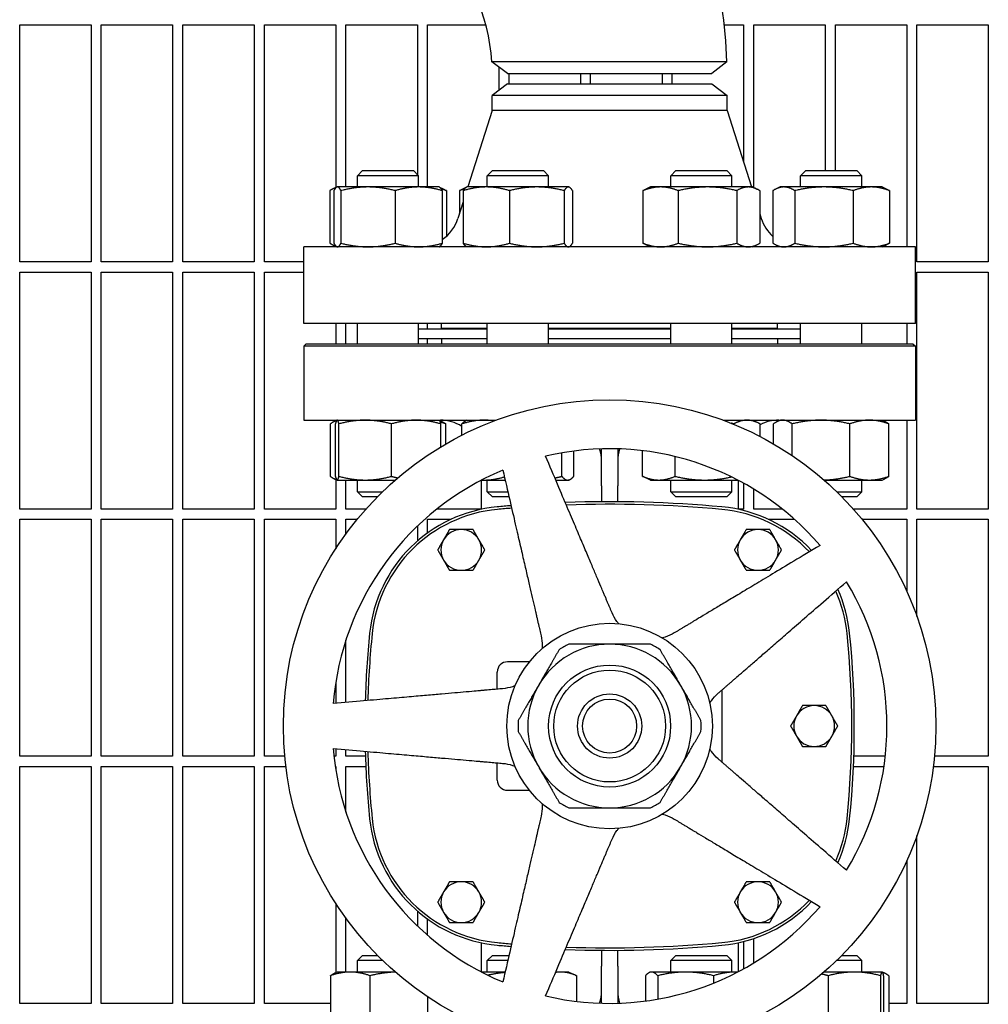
# Model space of a CAD drawing. Header units: inches. Extents: x 18 to 846, y -44 to 561.
# Tile 631 of 637: x 539 to 550, y 486 to 498. Entities that reach past the tile are written whole.
import ezdxf

# ---------------------------------------------------------------- set-up
doc = ezdxf.new("R2010")
doc.units = ezdxf.units.IN
doc.header["$LTSCALE"] = 24
doc.header["$MEASUREMENT"] = 0
doc.layers.add('Visible (ANSI)', color=7, linetype='Continuous', lineweight=30)

msp = doc.modelspace()

# ---------------------------------------------------------------- linework, layer by layer
at = {"layer": 'Visible (ANSI)'}
for p, q in [((538.57093, 495.16293), (538.57093, 498.06918)), ((538.57093, 498.06918), (539.44593, 498.06918)), ((539.44593, 498.06918), (539.44593, 495.16293)), ((539.57093, 495.16293), (539.57093, 498.06918)), ((539.57093, 498.06918), (540.44593, 498.06918)), ((540.44593, 498.06918), (540.44593, 495.16293)), ((540.57093, 495.16293), (540.57093, 498.06918)), ((540.57093, 498.06918), (541.44593, 498.06918)), ((541.44593, 498.06918), (541.44593, 495.16293)), ((541.57093, 495.16293), (541.57093, 498.06918)), ((541.57093, 498.06918), (542.44593, 498.06918)), ((542.44593, 498.06918), (542.44593, 496.07308)), ((542.57093, 496.08068), (542.57093, 498.06918)), ((542.57093, 498.06918), (543.44593, 498.06918)), ((543.44593, 498.06918), (543.44593, 496.23548)), ((543.57093, 496.08068), (543.57093, 498.06918)), ((543.57093, 498.06918), (544.28482, 498.06918)), ((547.20892, 498.06918), (547.44593, 498.06918)), ((547.44593, 498.06918), (547.44593, 496.38068)), ((547.57093, 496.07256), (547.57093, 498.06918)), ((547.57093, 498.06918), (548.44593, 498.06918)), ((548.44593, 498.06918), (548.44593, 496.28168)), ((548.57093, 496.28168), (548.57093, 498.06918)), ((548.57093, 498.06918), (549.44593, 498.06918)), ((549.44593, 498.06918), (549.44593, 495.34668)), ((549.57093, 495.16293), (549.57093, 498.06918)), ((549.57093, 498.06918), (550.44593, 498.06918)), ((550.44593, 498.06918), (550.44593, 495.16293)), ((544.55093, 497.47168), (544.35904, 497.614)), ((547.24148, 497.61406), (547.05593, 497.47168)), ((544.44593, 497.54956), (544.44593, 497.26611)), ((544.55093, 497.47168), (547.05583, 497.47168)), ((544.57093, 497.34668), (544.57093, 497.47168)), ((545.44593, 497.47168), (545.44593, 497.34668)), ((545.57093, 497.34668), (545.57093, 497.47168)), ((546.44593, 497.47168), (546.44593, 497.34668)), ((546.57093, 497.34668), (546.57093, 497.47168)), ((544.55093, 497.34668), (544.36343, 497.20281)), ((544.55093, 497.34668), (547.05593, 497.34668)), ((547.05593, 497.34668), (547.24343, 497.20281)), ((544.36343, 497.02002), (544.36343, 497.20281)), ((547.24343, 497.20281), (544.36343, 497.20281)), ((547.24343, 497.02002), (547.24343, 497.20281)), ((544.36343, 497.02002), (544.06591, 496.08068)), ((547.24343, 497.02002), (544.36343, 497.02002)), ((547.24343, 497.02002), (547.54095, 496.08068)), ((542.77472, 496.28168), (542.71222, 496.21918)), ((542.77472, 496.28168), (543.39972, 496.28168)), ((543.39972, 496.28168), (543.46222, 496.21918)), ((544.36584, 496.28168), (544.30334, 496.21918)), ((544.36584, 496.28168), (544.99084, 496.28168)), ((544.99084, 496.28168), (545.05334, 496.21918)), ((546.61602, 496.28168), (546.55352, 496.21918)), ((546.61602, 496.28168), (547.24102, 496.28168)), ((547.24102, 496.28168), (547.30352, 496.21918)), ((548.20713, 496.28168), (548.14463, 496.21918)), ((548.20713, 496.28168), (548.83213, 496.28168)), ((548.83213, 496.28168), (548.89463, 496.21918)), ((543.46222, 496.21918), (542.71222, 496.21918)), ((542.71222, 496.08068), (542.71222, 496.21918)), ((543.46222, 496.08068), (543.46222, 496.21918)), ((545.05334, 496.21918), (544.30334, 496.21918)), ((544.30334, 496.08068), (544.30334, 496.21918)), ((545.05334, 496.08068), (545.05334, 496.21918)), ((547.30352, 496.21918), (546.55352, 496.21918)), ((546.55352, 496.08068), (546.55352, 496.21918)), ((547.30352, 496.08068), (547.30352, 496.21918)), ((548.89463, 496.21918), (548.14463, 496.21918)), ((548.14463, 496.08068), (548.14463, 496.21918)), ((548.89463, 496.08068), (548.89463, 496.21918)), ((542.37279, 496.0356), (542.37279, 495.39177)), ((542.4577, 496.07857), (542.41375, 496.05808)), ((542.42354, 496.0356), (542.42354, 495.39177)), ((542.46222, 496.08068), (542.4577, 496.07857)), ((542.46671, 496.08068), (542.46222, 496.08068)), ((542.84173, 496.08068), (542.46671, 496.08068)), ((542.50989, 496.0356), (542.50989, 495.39177)), ((543.46224, 496.08068), (542.84173, 496.08068)), ((543.17357, 496.0356), (543.17357, 495.39177)), ((543.71222, 496.08068), (543.46224, 496.08068)), ((543.71222, 496.08068), (543.71675, 496.07857)), ((543.71675, 496.07857), (543.7607, 496.05808)), ((543.75091, 496.0356), (543.75091, 495.39177)), ((543.80166, 496.0356), (543.80166, 495.47491)), ((543.96184, 496.0356), (543.96184, 495.75209)), ((544.047, 496.07773), (543.99872, 496.05521)), ((544.0086, 496.0356), (544.0086, 495.39177)), ((544.05334, 496.08068), (544.047, 496.07773)), ((544.29245, 496.08068), (544.05334, 496.08068)), ((544.91117, 496.08068), (544.29245, 496.08068)), ((544.5763, 496.0356), (544.5763, 495.39177)), ((545.29706, 496.08068), (544.91117, 496.08068)), ((545.24604, 496.0356), (545.24604, 495.39177)), ((545.30334, 496.08068), (545.29706, 496.08068)), ((545.30334, 496.08068), (545.30968, 496.07773)), ((545.34808, 496.0356), (545.34808, 495.39177)), ((546.21201, 496.0356), (546.21201, 495.39177)), ((546.30352, 496.08068), (546.24889, 496.05521)), ((546.42853, 496.08068), (546.30352, 496.08068)), ((547.0033, 496.08068), (546.42853, 496.08068)), ((546.64504, 496.0356), (546.64504, 495.39177)), ((547.50329, 496.08068), (547.0033, 496.08068)), ((547.36155, 496.0356), (547.36155, 495.39177)), ((547.55352, 496.08068), (547.50329, 496.08068)), ((547.55352, 496.08068), (547.60814, 496.05521)), ((547.64502, 496.0356), (547.64502, 495.39177)), ((547.8052, 496.0356), (547.8052, 495.39177)), ((547.89463, 496.08068), (547.84616, 496.05808)), ((547.93962, 496.08068), (547.89463, 496.08068)), ((548.43127, 496.08068), (547.93962, 496.08068)), ((548.07405, 496.0356), (548.07405, 495.39177)), ((549.01128, 496.08068), (548.43127, 496.08068)), ((548.78848, 496.0356), (548.78848, 495.39177)), ((549.14463, 496.08068), (549.01128, 496.08068)), ((549.14463, 496.08068), (549.19311, 496.05808)), ((549.23407, 496.0356), (549.23407, 495.39177)), ((544.0086, 495.89973), (543.94398, 495.69571)), ((547.64502, 495.75209), (547.66288, 495.69571)), ((549.55343, 495.34668), (542.05343, 495.34668)), ((542.05343, 494.40668), (542.05343, 495.34668)), ((542.4577, 495.34879), (542.41375, 495.36929)), ((542.44593, 495.35428), (542.44593, 495.34668)), ((542.46222, 495.34668), (542.4577, 495.34879)), ((543.71222, 495.34668), (543.71675, 495.34879)), ((544.05334, 495.34668), (544.047, 495.34964)), ((545.30334, 495.34668), (545.30968, 495.34964)), ((546.30352, 495.34668), (546.24889, 495.37215)), ((547.55352, 495.34668), (547.60814, 495.37215)), ((547.89463, 495.34668), (547.84616, 495.36929)), ((549.14463, 495.34668), (549.19311, 495.36929)), ((549.55343, 494.40668), (549.55343, 495.34668)), ((539.44593, 495.16293), (538.57093, 495.16293)), ((540.44593, 495.16293), (539.57093, 495.16293)), ((541.44593, 495.16293), (540.57093, 495.16293)), ((542.05343, 495.16293), (541.57093, 495.16293)), ((550.44593, 495.16293), (549.57093, 495.16293)), ((538.57093, 492.13168), (538.57093, 495.03793)), ((538.57093, 495.03793), (539.44593, 495.03793)), ((539.44593, 495.03793), (539.44593, 492.13168)), ((539.57093, 492.13168), (539.57093, 495.03793)), ((539.57093, 495.03793), (540.44593, 495.03793)), ((540.44593, 495.03793), (540.44593, 492.13168)), ((540.57093, 492.13168), (540.57093, 495.03793)), ((540.57093, 495.03793), (541.44593, 495.03793)), ((541.44593, 495.03793), (541.44593, 492.13168)), ((541.57093, 492.13168), (541.57093, 495.03793)), ((541.57093, 495.03793), (542.05343, 495.03793)), ((549.57093, 492.13168), (549.57093, 495.03793)), ((549.57093, 495.03793), (550.44593, 495.03793)), ((550.44593, 495.03793), (550.44593, 492.13168)), ((549.55343, 494.40668), (542.05343, 494.40668)), ((542.44593, 494.40668), (542.44593, 494.15918)), ((542.57093, 494.15918), (542.57093, 494.40668)), ((542.71222, 494.15918), (542.71222, 494.40668)), ((543.46222, 494.15918), (543.46222, 494.40668)), ((543.46222, 494.34168), (544.30334, 494.34168)), ((543.57093, 494.34168), (543.57093, 494.40668)), ((543.74343, 494.34668), (543.74343, 494.40668)), ((544.30334, 494.34668), (543.74343, 494.34668)), ((543.86343, 494.34668), (543.86343, 494.34168)), ((544.30334, 494.15918), (544.30334, 494.40668)), ((545.05334, 494.15918), (545.05334, 494.40668)), ((546.55352, 494.34668), (545.05334, 494.34668)), ((545.05334, 494.34168), (546.55352, 494.34168)), ((546.55352, 494.15918), (546.55352, 494.40668)), ((547.30352, 494.15918), (547.30352, 494.40668)), ((547.86343, 494.34668), (547.30352, 494.34668)), ((547.30352, 494.34168), (548.14463, 494.34168)), ((547.74343, 494.34668), (547.74343, 494.34168)), ((547.86343, 494.34668), (547.86343, 494.40668)), ((548.14463, 494.15918), (548.14463, 494.40668)), ((548.89463, 494.15918), (548.89463, 494.40668)), ((549.44593, 494.40668), (549.44593, 494.15918)), ((543.46222, 494.22168), (544.30334, 494.22168)), ((543.57093, 494.15918), (543.57093, 494.22168)), ((543.74343, 494.22168), (543.74343, 494.15918)), ((545.05334, 494.22168), (546.55352, 494.22168)), ((547.30352, 494.22168), (548.14463, 494.22168)), ((547.86343, 494.22168), (547.86343, 494.15918)), ((542.08468, 494.15918), (542.05343, 494.12793)), ((549.55343, 494.12793), (542.05343, 494.12793)), ((542.05343, 494.12793), (542.05343, 493.22168)), ((542.08468, 494.15918), (549.52218, 494.15918)), ((549.52218, 494.15918), (549.55343, 494.12793)), ((549.55343, 494.12793), (549.55343, 493.22168)), ((542.05343, 493.22168), (544.41149, 493.22168)), ((542.38033, 492.53277), (542.38033, 493.1766)), ((542.46113, 493.22117), (542.42863, 493.20602)), ((542.44204, 492.53277), (542.44204, 493.1766)), ((542.44593, 493.22168), (542.44593, 493.21408)), ((542.46222, 493.22168), (542.46113, 493.22117)), ((542.48458, 492.53277), (542.48458, 493.1766)), ((543.12977, 492.53277), (543.12977, 493.1766)), ((543.71222, 493.22168), (543.71331, 493.22117)), ((543.71331, 493.22117), (543.74582, 493.20602)), ((543.73241, 492.8938), (543.73241, 493.1766)), ((543.79412, 492.93039), (543.79412, 493.1766)), ((543.99347, 493.03876), (543.99347, 493.1766)), ((544.05334, 493.22168), (544.04026, 493.21558)), ((547.19537, 493.22168), (549.55343, 493.22168)), ((547.32558, 493.17074), (547.32558, 493.1766)), ((547.55352, 493.22168), (547.62762, 493.18713)), ((547.64895, 493.02049), (547.64895, 493.1766)), ((547.81274, 492.93039), (547.81274, 493.1766)), ((547.89463, 493.22168), (547.86104, 493.20602)), ((548.0403, 492.78777), (548.0403, 493.1766)), ((548.7472, 492.53277), (548.7472, 493.1766)), ((549.14463, 493.22168), (549.17823, 493.20602)), ((549.22653, 492.53277), (549.22653, 493.1766)), ((549.44593, 493.22168), (549.44593, 492.13168)), ((545.21785, 492.53277), (545.21785, 492.82088)), ((545.36321, 492.53277), (545.36321, 492.84306)), ((545.70343, 492.41668), (545.70343, 492.87021)), ((545.90343, 492.87021), (545.90343, 492.41668)), ((546.20809, 492.53277), (546.20809, 492.84752)), ((546.60515, 492.53277), (546.60515, 492.77581)), ((546.30352, 492.48768), (546.22941, 492.52224)), ((542.46113, 492.48819), (542.42863, 492.50335)), ((542.44593, 492.49528), (542.44593, 492.13168)), ((542.46222, 492.48768), (542.46113, 492.48819)), ((542.46222, 492.48768), (542.46331, 492.48768)), ((542.46331, 492.48768), (542.80718, 492.48768)), ((542.57093, 492.13168), (542.57093, 492.48768)), ((542.71222, 492.34418), (542.71222, 492.48768)), ((542.80718, 492.48768), (543.17593, 492.48768)), ((544.22863, 492.48499), (544.22863, 492.12878)), ((544.2338, 492.48768), (544.26322, 492.48768)), ((544.26322, 492.48768), (544.52224, 492.48768)), ((544.30334, 492.34418), (544.30334, 492.48768)), ((545.14233, 492.48768), (545.29053, 492.48768)), ((545.29053, 492.48768), (545.30334, 492.48768)), ((545.30334, 492.48768), (545.31642, 492.49378)), ((545.70343, 492.41668), (545.70343, 492.22135)), ((545.90343, 492.22135), (545.90343, 492.41668)), ((546.30352, 492.48768), (546.40662, 492.48768)), ((546.40662, 492.48768), (546.96537, 492.48768)), ((546.55352, 492.34418), (546.55352, 492.48768)), ((546.96537, 492.48768), (547.37306, 492.48768)), ((547.30352, 492.34418), (547.30352, 492.48768)), ((547.37823, 492.48499), (547.37823, 492.12878)), ((547.44593, 492.44863), (547.44593, 492.13168)), ((548.43093, 492.48768), (548.98686, 492.48768)), ((548.89463, 492.34418), (548.89463, 492.48768)), ((548.98686, 492.48768), (549.14463, 492.48768)), ((549.14463, 492.48768), (549.17823, 492.50335)), ((542.71222, 492.34418), (543.01977, 492.34418)), ((542.77472, 492.28168), (542.71222, 492.34418)), ((542.95669, 492.28168), (542.77472, 492.28168)), ((544.30334, 492.34418), (544.55537, 492.34418)), ((544.36584, 492.28168), (544.30334, 492.34418)), ((544.5698, 492.28168), (544.36584, 492.28168)), ((546.55352, 492.34418), (547.30352, 492.34418)), ((546.61602, 492.28168), (546.55352, 492.34418)), ((547.24102, 492.28168), (546.61602, 492.28168)), ((547.24102, 492.28168), (547.30352, 492.34418)), ((547.57093, 492.13168), (547.57093, 492.37615)), ((548.58709, 492.34418), (548.89463, 492.34418)), ((548.83213, 492.28168), (548.65016, 492.28168)), ((548.83213, 492.28168), (548.89463, 492.34418)), ((539.44593, 492.13168), (538.57093, 492.13168)), ((540.44593, 492.13168), (539.57093, 492.13168)), ((541.44593, 492.13168), (540.57093, 492.13168)), ((542.44593, 492.13168), (541.57093, 492.13168)), ((542.81606, 492.13168), (542.57093, 492.13168)), ((544.22863, 492.13168), (543.68579, 492.13168)), ((547.44593, 492.13168), (547.37823, 492.13168)), ((547.92107, 492.13168), (547.57093, 492.13168)), ((549.44593, 492.13168), (548.7908, 492.13168)), ((550.44593, 492.13168), (549.57093, 492.13168)), ((538.57093, 489.10043), (538.57093, 492.00668)), ((538.57093, 492.00668), (539.44593, 492.00668)), ((539.44593, 492.00668), (539.44593, 489.10043)), ((539.57093, 489.10043), (539.57093, 492.00668)), ((539.57093, 492.00668), (540.44593, 492.00668)), ((540.44593, 492.00668), (540.44593, 489.10043)), ((540.57093, 489.10043), (540.57093, 492.00668)), ((540.57093, 492.00668), (541.44593, 492.00668)), ((541.44593, 492.00668), (541.44593, 489.10043)), ((541.57093, 489.10043), (541.57093, 492.00668)), ((541.57093, 492.00668), (542.44593, 492.00668)), ((542.44593, 492.00668), (542.44593, 491.64589)), ((542.57093, 491.82773), (542.57093, 492.00668)), ((542.57093, 492.00668), (542.70928, 492.00668)), ((543.44593, 491.92162), (543.44593, 491.73894)), ((543.57093, 491.83821), (543.57093, 492.00668)), ((543.57093, 492.00668), (543.85947, 492.00668)), ((547.74738, 492.00668), (548.06921, 492.00668)), ((548.89758, 492.00668), (549.44593, 492.00668)), ((549.44593, 492.00668), (549.44593, 491.12462)), ((549.57093, 490.81554), (549.57093, 492.00668)), ((549.57093, 492.00668), (550.44593, 492.00668)), ((550.44593, 492.00668), (550.44593, 489.10043)), ((542.57093, 489.76095), (542.57093, 490.5257)), ((544.81996, 490.25908), (544.55048, 490.25908)), ((544.42548, 489.9232), (544.42548, 490.13408)), ((542.44593, 490.00759), (542.44593, 489.75001)), ((547.18138, 489.02897), (547.18138, 489.9144)), ((542.44593, 489.19335), (542.44593, 489.10043)), ((542.57093, 489.10043), (542.57093, 489.18242)), ((539.44593, 489.10043), (538.57093, 489.10043)), ((540.44593, 489.10043), (539.57093, 489.10043)), ((541.44593, 489.10043), (540.57093, 489.10043)), ((541.82069, 489.10043), (541.57093, 489.10043)), ((542.44593, 489.10043), (542.42376, 489.10043)), ((542.80957, 489.10043), (542.57093, 489.10043)), ((549.1831, 489.10043), (548.79729, 489.10043)), ((550.44593, 489.10043), (549.78616, 489.10043)), ((538.57093, 486.06918), (538.57093, 488.97543)), ((538.57093, 488.97543), (539.44593, 488.97543)), ((539.44593, 488.97543), (539.44593, 486.06918)), ((539.57093, 486.06918), (539.57093, 488.97543)), ((539.57093, 488.97543), (540.44593, 488.97543)), ((540.44593, 488.97543), (540.44593, 486.06918)), ((540.57093, 486.06918), (540.57093, 488.97543)), ((540.57093, 488.97543), (541.44593, 488.97543)), ((541.44593, 488.97543), (541.44593, 486.06918)), ((541.57093, 486.06918), (541.57093, 488.97543)), ((541.57093, 488.97543), (541.83433, 488.97543)), ((542.43984, 488.97543), (542.44593, 488.97543)), ((542.44593, 488.97543), (542.44593, 488.93578)), ((542.57093, 488.41767), (542.57093, 488.97543)), ((542.57093, 488.97543), (542.81441, 488.97543)), ((544.42548, 488.80928), (544.42548, 489.02016)), ((548.79245, 488.97543), (549.16702, 488.97543)), ((549.77253, 488.97543), (550.44593, 488.97543)), ((550.44593, 488.97543), (550.44593, 486.06918)), ((544.55048, 488.68428), (544.81996, 488.68428)), ((549.57093, 486.06918), (549.57093, 488.12783)), ((549.44593, 487.81875), (549.44593, 486.06918)), ((542.44593, 487.29747), (542.44593, 486.44808)), ((542.57093, 486.45568), (542.57093, 487.11564)), ((543.44593, 487.20443), (543.44593, 487.02175)), ((543.57093, 486.90732), (543.57093, 487.10516)), ((547.57093, 486.56721), (547.57093, 486.8668)), ((544.22863, 486.81459), (544.22863, 486.45838)), ((547.37823, 486.81459), (547.37823, 486.45838)), ((547.44593, 486.83022), (547.44593, 486.49474)), ((542.77472, 486.65918), (542.71222, 486.59668)), ((542.77472, 486.65918), (542.95916, 486.65918)), ((544.36584, 486.65918), (544.30334, 486.59668)), ((544.36584, 486.65918), (544.56923, 486.65918)), ((545.70343, 486.72202), (545.70343, 486.52668)), ((545.90343, 486.52668), (545.90343, 486.72202)), ((546.61602, 486.65918), (546.55352, 486.59668)), ((546.61602, 486.65918), (547.24102, 486.65918)), ((547.24102, 486.65918), (547.30352, 486.59668)), ((548.64769, 486.65918), (548.83213, 486.65918)), ((548.83213, 486.65918), (548.89463, 486.59668)), ((543.02235, 486.59668), (542.71222, 486.59668)), ((542.71222, 486.45568), (542.71222, 486.59668)), ((544.5548, 486.59668), (544.30334, 486.59668)), ((544.30334, 486.45568), (544.30334, 486.59668)), ((545.70343, 486.07315), (545.70343, 486.52668)), ((545.90343, 486.52668), (545.90343, 486.07315)), ((547.30352, 486.59668), (546.55352, 486.59668)), ((546.55352, 486.45568), (546.55352, 486.59668)), ((547.30352, 486.45568), (547.30352, 486.59668)), ((548.89463, 486.59668), (548.5845, 486.59668)), ((548.89463, 486.45568), (548.89463, 486.59668)), ((542.38136, 486.4106), (542.38136, 485.76677)), ((542.46222, 486.45568), (542.43013, 486.44072)), ((542.6229, 486.45568), (542.46222, 486.45568)), ((543.17593, 486.45568), (542.6229, 486.45568)), ((542.86445, 486.4106), (542.86445, 485.76677)), ((544.52224, 486.45568), (544.2338, 486.45568)), ((545.20263, 486.45568), (545.14233, 486.45568)), ((545.30334, 486.45568), (545.20263, 486.45568)), ((545.30334, 486.45568), (545.37992, 486.41997)), ((545.39905, 486.4106), (545.39905, 486.09582)), ((546.24207, 486.4106), (546.24207, 486.1001)), ((546.30352, 486.45568), (546.28951, 486.44915)), ((546.31722, 486.45568), (546.30352, 486.45568)), ((546.73559, 486.45568), (546.31722, 486.45568)), ((546.39237, 486.4106), (546.39237, 486.12308)), ((547.34689, 486.45568), (546.73559, 486.45568)), ((547.07881, 486.4106), (547.07881, 486.31995)), ((547.37306, 486.45568), (547.34689, 486.45568)), ((548.80358, 486.45568), (548.43093, 486.45568)), ((548.48212, 486.4106), (548.48212, 485.76677)), ((549.14379, 486.45568), (548.80358, 486.45568)), ((549.12503, 486.4106), (549.12503, 485.76677)), ((549.14463, 486.45568), (549.14379, 486.45568)), ((549.14463, 486.45568), (549.14548, 486.45529)), ((549.14548, 486.45529), (549.17672, 486.44072)), ((549.16255, 486.4106), (549.16255, 485.76677)), ((549.2255, 486.4106), (549.2255, 485.76677)), ((543.57032, 486.15307), (543.57032, 485.76677)), ((539.44593, 486.06918), (538.57093, 486.06918)), ((540.44593, 486.06918), (539.57093, 486.06918)), ((541.44593, 486.06918), (540.57093, 486.06918)), ((542.38136, 486.06918), (541.57093, 486.06918)), ((549.44593, 486.06918), (549.2255, 486.06918)), ((550.44593, 486.06918), (549.57093, 486.06918))]:
    msp.add_line(p, q, dxfattribs=at)
for radius in [4, 1.25984, 0.74803, 0.68553, 0.3937, 0.3312]:
    msp.add_circle((545.80343, 489.47168), radius, dxfattribs=at)
for centre, radius, start, end in [((542.05343, 497.47168), 5.19, 1.571968, 88.428032), ((542.05343, 497.47168), 2.31, 3.532272, 86.467728), ((543.46731, 495.84668), 0.5, 304.554106, 342.425284), ((548.13954, 495.84668), 0.5, 197.574716, 228.033818), ((543.72863, 492.72168), 0.5, 58.01587, 90), ((547.87823, 492.72168), 0.5, 90, 117.294411), ((545.80343, 489.47168), 3.4, 40.64927, 103.35073), ((545.80343, 489.47168), 3.4, 112.64927, 175.35073), ((545.80343, 477.18231), 15.03937, 94.60919, 95.255296), ((545.80343, 477.18231), 15.03937, 84.744704, 92.072997), ((545.80343, 477.18231), 15.00812, 84.744704, 92.027369), ((544.58458, 490.43346), 1.73228, 95.255296, 174.182161), ((544.58458, 490.43346), 1.70103, 95.255296, 174.182161), ((545.80343, 477.18231), 15.00812, 94.591592, 95.255296), ((547.02227, 490.43346), 1.70103, 43.674999, 84.744707), ((547.02227, 490.43346), 1.73228, 43.442646, 84.744707), ((543.98453, 491.63113), 0.25, 90, 150), ((543.98453, 491.63113), 0.25, 30, 90), ((547.62233, 491.63113), 0.25, 90, 150), ((547.62233, 491.63113), 0.25, 30, 90), ((543.98453, 491.63113), 0.25, 150, 210), ((543.98453, 491.63113), 0.25, 330, 30), ((547.62233, 491.63113), 0.25, 150, 210), ((547.62233, 491.63113), 0.25, 330, 30), ((543.98453, 491.63113), 0.25, 210, 270), ((543.98453, 491.63113), 0.25, 270, 330), ((547.62233, 491.63113), 0.25, 210, 270), ((547.62233, 491.63113), 0.25, 270, 330), ((545.80343, 489.47168), 3.4, 328.64927, 31.35073), ((547.02227, 490.43346), 1.70103, 5.817836, 24.042525), ((547.02227, 490.43346), 1.73228, 5.817836, 24.357428), ((554.0239, 489.47168), 11.22047, 174.182163, 178.416919), ((554.0239, 489.47168), 11.18922, 174.182163, 178.398452), ((537.58296, 489.47168), 11.18922, 354.182164, 5.817836), ((537.58296, 489.47168), 11.22047, 354.182164, 5.817836), ((545.80343, 489.47168), 1.00394, 90, 150), ((545.80343, 489.47168), 1.12205, 116.525352, 123.474648), ((545.80343, 489.47168), 1.00394, 30, 90), ((545.80343, 489.47168), 1.12205, 56.525352, 63.474648), ((544.55048, 490.13408), 0.125, 90, 180), ((545.80343, 489.47168), 1.00394, 150, 210), ((545.80343, 489.47168), 1.00394, 330, 30), ((548.3113, 489.47168), 0.25, 90, 150), ((548.3113, 489.47168), 0.25, 30, 90), ((545.80343, 489.47168), 1.12205, 176.525352, 183.474648), ((545.80343, 489.47168), 1.12205, 356.525352, 3.474648), ((548.3113, 489.47168), 0.25, 150, 210), ((548.3113, 489.47168), 0.25, 330, 30), ((548.3113, 489.47168), 0.25, 210, 270), ((548.3113, 489.47168), 0.25, 270, 330), ((545.80343, 489.47168), 3.4, 184.64927, 247.35073), ((554.0239, 489.47168), 11.22047, 181.583081, 185.817836), ((554.0239, 489.47168), 11.18922, 181.601548, 185.817836), ((545.80343, 489.47168), 1.00394, 210, 270), ((545.80343, 489.47168), 1.00394, 270, 330), ((544.55048, 488.80928), 0.125, 180, 270), ((545.80343, 489.47168), 1.12205, 236.525352, 243.474648), ((545.80343, 489.47168), 1.12205, 296.525352, 303.474648), ((544.58458, 488.5099), 1.73228, 185.817836, 264.744707), ((544.58458, 488.5099), 1.70103, 185.817836, 264.744707), ((547.02227, 488.5099), 1.70103, 335.957475, 354.182165), ((547.02227, 488.5099), 1.73228, 335.642572, 354.182165), ((543.98453, 487.31223), 0.25, 90, 150), ((543.98453, 487.31223), 0.25, 30, 90), ((547.62233, 487.31223), 0.25, 90, 150), ((547.62233, 487.31223), 0.25, 30, 90), ((543.98453, 487.31223), 0.25, 150, 210), ((543.98453, 487.31223), 0.25, 330, 30), ((547.02227, 488.5099), 1.70103, 275.255296, 316.325001), ((547.62233, 487.31223), 0.25, 150, 210), ((547.62233, 487.31223), 0.25, 330, 30), ((545.80343, 489.47168), 3.4, 256.64927, 319.35073), ((547.02227, 488.5099), 1.73228, 275.255296, 316.557354), ((543.98453, 487.31223), 0.25, 210, 270), ((543.98453, 487.31223), 0.25, 270, 330), ((547.62233, 487.31223), 0.25, 210, 270), ((547.62233, 487.31223), 0.25, 270, 330), ((545.80343, 501.76105), 15.03937, 264.744704, 265.39081), ((545.80343, 501.76105), 15.00812, 264.744704, 265.408408), ((545.80343, 501.76105), 15.03937, 267.927003, 275.255296), ((545.80343, 501.76105), 15.00812, 267.972631, 275.255296)]:
    msp.add_arc(centre, radius, start, end, dxfattribs=at)
for points, knots in [([(547.24136, 497.61406), (547.2414, 497.61406), (547.23652, 497.61406), (547.19588, 497.61406), (547.11654, 497.61406), (546.87511, 497.61406), (546.71243, 497.61406), (546.33661, 497.61407), (546.12375, 497.61407), (545.68912, 497.61407), (545.46761, 497.61407), (545.06161, 497.61406), (544.8774, 497.61405), (544.58365, 497.61403), (544.47442, 497.61402), (544.37768, 497.61401), (544.35904, 497.614), (544.35904, 497.614)], [0, 0, 0, 0, 0.1436733, 0.1436733, 0.59274122, 0.59274122, 1.04590561, 1.04590561, 1.49882494, 1.49882494, 1.95396487, 1.95396487, 2.40917784, 2.40917784, 2.86492266, 2.86492266, 3.14159265, 3.14159265, 3.14159265, 3.14159265]), ([(545.91516, 490.72656), (545.90754, 490.73563), (545.90033, 490.74484), (545.87034, 490.78575), (545.84939, 490.82195), (545.83296, 490.86064)], [2.317982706, 2.317982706, 2.317982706, 2.317982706, 2.405578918, 2.405578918, 2.704734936, 2.704734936, 2.704734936, 2.704734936]), ([(546.59595, 490.61274), (546.55992, 490.59109), (546.52169, 490.57412), (546.47338, 490.55864), (546.46213, 490.55543), (546.45064, 490.55257)], [0.50338205, 0.50338205, 0.50338205, 0.50338205, 0.802538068, 0.802538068, 0.89013428, 0.89013428, 0.89013428, 0.89013428]), ([(544.96312, 490.57802), (544.97258, 490.53706), (544.97691, 490.49546), (544.97669, 490.44473), (544.97627, 490.43304), (544.97544, 490.42123)], [0.50338205, 0.50338205, 0.50338205, 0.50338205, 0.802538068, 0.802538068, 0.89013428, 0.89013428, 0.89013428, 0.89013428]), ([(544.64449, 489.96572), (544.63351, 489.96128), (544.62253, 489.95727), (544.57435, 489.94139), (544.53345, 489.93265), (544.49157, 489.92898)], [2.317982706, 2.317982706, 2.317982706, 2.317982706, 2.405578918, 2.405578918, 2.704734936, 2.704734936, 2.704734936, 2.704734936]), ([(547.03141, 489.7532), (547.03769, 489.76325), (547.04422, 489.77295), (547.07386, 489.81412), (547.10181, 489.84523), (547.13354, 489.87281)], [2.317982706, 2.317982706, 2.317982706, 2.317982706, 2.405578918, 2.405578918, 2.704734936, 2.704734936, 2.704734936, 2.704734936]), ([(547.13354, 489.07056), (547.10181, 489.09813), (547.07386, 489.12925), (547.04422, 489.17041), (547.03769, 489.18012), (547.03141, 489.19016)], [0.50338205, 0.50338205, 0.50338205, 0.50338205, 0.802538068, 0.802538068, 0.89013428, 0.89013428, 0.89013428, 0.89013428]), ([(544.49157, 489.01438), (544.53345, 489.01072), (544.57435, 489.00198), (544.62253, 488.9861), (544.63351, 488.98209), (544.64449, 488.97765)], [0.50338205, 0.50338205, 0.50338205, 0.50338205, 0.802538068, 0.802538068, 0.89013428, 0.89013428, 0.89013428, 0.89013428]), ([(544.97544, 488.52214), (544.97627, 488.51032), (544.97669, 488.49863), (544.97691, 488.44791), (544.97258, 488.4063), (544.96312, 488.36535)], [2.317982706, 2.317982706, 2.317982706, 2.317982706, 2.405578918, 2.405578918, 2.704734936, 2.704734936, 2.704734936, 2.704734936]), ([(546.45064, 488.39079), (546.46213, 488.38793), (546.47338, 488.38472), (546.52169, 488.36925), (546.55992, 488.35228), (546.59595, 488.33063)], [2.317982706, 2.317982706, 2.317982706, 2.317982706, 2.405578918, 2.405578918, 2.704734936, 2.704734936, 2.704734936, 2.704734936]), ([(545.83296, 488.08272), (545.84939, 488.12141), (545.87034, 488.15761), (545.90033, 488.19853), (545.90754, 488.20773), (545.91516, 488.2168)], [0.50338205, 0.50338205, 0.50338205, 0.50338205, 0.802538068, 0.802538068, 0.89013428, 0.89013428, 0.89013428, 0.89013428])]:
    msp.add_open_spline(points, degree=3, knots=knots, dxfattribs=at)
for points, weights in [([(542.44755, 496.07127), (542.41226, 496.0603), (542.37279, 496.0356)], [1.01886350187, 1.02044778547, 1]), ([(542.46671, 496.08068), (542.44668, 496.08068), (542.42354, 496.0356)], [1, 1.0379548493, 1]), ([(542.50989, 496.0356), (542.48675, 496.08068), (542.46671, 496.08068)], [1, 1.0379548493, 1]), ([(542.84173, 496.08068), (542.68772, 496.08068), (542.50989, 496.0356)], [1, 1.0379548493, 1]), ([(543.17357, 496.0356), (542.99574, 496.08068), (542.84173, 496.08068)], [1, 1.0379548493, 1]), ([(543.46224, 496.08068), (543.32827, 496.08068), (543.17357, 496.0356)], [1, 1.0379548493, 1]), ([(543.75091, 496.0356), (543.59621, 496.08068), (543.46224, 496.08068)], [1, 1.0379548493, 1]), ([(543.71675, 496.07857), (543.73266, 496.07115), (543.75091, 496.0356)], [1.01292606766, 1.02969372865, 1]), ([(543.80166, 496.0356), (543.76917, 496.04787), (543.73871, 496.05667)], [1, 1.01005189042, 1.01477953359]), ([(543.7607, 496.05808), (543.78047, 496.04886), (543.80166, 496.0356)], [1.01551577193, 1.01087228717, 1]), ([(544.02301, 496.05667), (543.99341, 496.04787), (543.96184, 496.0356)], [1.01477953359, 1.01005189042, 1]), ([(543.96184, 496.0356), (543.98083, 496.04687), (543.99872, 496.05521)], [1, 1.00922838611, 1.0139691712]), ([(544.29245, 496.08068), (544.16071, 496.08068), (544.0086, 496.0356)], [1, 1.0379548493, 1]), ([(544.0086, 496.0356), (544.02908, 496.06937), (544.047, 496.07773)], [1, 1.02816340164, 1.01453097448]), ([(544.5763, 496.0356), (544.42418, 496.08068), (544.29245, 496.08068)], [1, 1.0379548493, 1]), ([(544.91117, 496.08068), (544.75576, 496.08068), (544.5763, 496.0356)], [1, 1.0379548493, 1]), ([(545.24604, 496.0356), (545.06658, 496.08068), (544.91117, 496.08068)], [1, 1.0379548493, 1]), ([(545.29706, 496.08068), (545.27338, 496.08068), (545.24604, 496.0356)], [1, 1.0379548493, 1]), ([(545.34808, 496.0356), (545.32074, 496.08068), (545.29706, 496.08068)], [1, 1.0379548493, 1]), ([(546.42853, 496.08068), (546.32804, 496.08068), (546.21201, 496.0356)], [1, 1.0379548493, 1]), ([(546.21201, 496.0356), (546.23101, 496.04687), (546.24889, 496.05521)], [1, 1.00922838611, 1.0139691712]), ([(546.64504, 496.0356), (546.52901, 496.08068), (546.42853, 496.08068)], [1, 1.0379548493, 1]), ([(547.0033, 496.08068), (546.83703, 496.08068), (546.64504, 496.0356)], [1, 1.0379548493, 1]), ([(547.36155, 496.0356), (547.16956, 496.08068), (547.0033, 496.08068)], [1, 1.0379548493, 1]), ([(547.50329, 496.08068), (547.4375, 496.08068), (547.36155, 496.0356)], [1, 1.0379548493, 1]), ([(547.64502, 496.0356), (547.56907, 496.08068), (547.50329, 496.08068)], [1, 1.0379548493, 1]), ([(547.93962, 496.08068), (547.87724, 496.08068), (547.8052, 496.0356)], [1, 1.0379548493, 1]), ([(548.07405, 496.0356), (548.00201, 496.08068), (547.93962, 496.08068)], [1, 1.0379548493, 1]), ([(548.43127, 496.08068), (548.26548, 496.08068), (548.07405, 496.0356)], [1, 1.0379548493, 1]), ([(548.78848, 496.0356), (548.59705, 496.08068), (548.43127, 496.08068)], [1, 1.0379548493, 1]), ([(549.01128, 496.08068), (548.90788, 496.08068), (548.78848, 496.0356)], [1, 1.0379548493, 1]), ([(549.23407, 496.0356), (549.11468, 496.08068), (549.01128, 496.08068)], [1, 1.0379548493, 1]), ([(549.19311, 496.05808), (549.21288, 496.04886), (549.23407, 496.0356)], [1.01551577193, 1.01087228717, 1]), ([(542.37279, 495.39177), (542.41226, 495.36706), (542.44755, 495.3561)], [1, 1.02044778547, 1.01886350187]), ([(542.42354, 495.39177), (542.44668, 495.34668), (542.46671, 495.34668)], [1, 1.0379548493, 1]), ([(542.46671, 495.34668), (542.48675, 495.34668), (542.50989, 495.39177)], [1, 1.0379548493, 1]), ([(542.50989, 495.39177), (542.68772, 495.34668), (542.84173, 495.34668)], [1, 1.0379548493, 1]), ([(542.84173, 495.34668), (542.99574, 495.34668), (543.17357, 495.39177)], [1, 1.0379548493, 1]), ([(543.17357, 495.39177), (543.32827, 495.34668), (543.46224, 495.34668)], [1, 1.0379548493, 1]), ([(543.46224, 495.34668), (543.59621, 495.34668), (543.75091, 495.39177)], [1, 1.0379548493, 1]), ([(543.75091, 495.39177), (543.73266, 495.35621), (543.71675, 495.34879)], [1, 1.02969372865, 1.01292606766]), ([(544.0086, 495.39177), (544.16071, 495.34668), (544.29245, 495.34668)], [1, 1.0379548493, 1]), ([(544.047, 495.34964), (544.02908, 495.358), (544.0086, 495.39177)], [1.01453097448, 1.02816340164, 1]), ([(544.29245, 495.34668), (544.42418, 495.34668), (544.5763, 495.39177)], [1, 1.0379548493, 1]), ([(544.5763, 495.39177), (544.75576, 495.34668), (544.91117, 495.34668)], [1, 1.0379548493, 1]), ([(544.91117, 495.34668), (545.06658, 495.34668), (545.24604, 495.39177)], [1, 1.0379548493, 1]), ([(545.24604, 495.39177), (545.27338, 495.34668), (545.29706, 495.34668)], [1, 1.0379548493, 1]), ([(545.29706, 495.34668), (545.32074, 495.34668), (545.34808, 495.39177)], [1, 1.0379548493, 1]), ([(546.21201, 495.39177), (546.32804, 495.34668), (546.42853, 495.34668)], [1, 1.0379548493, 1]), ([(546.24889, 495.37215), (546.23101, 495.38049), (546.21201, 495.39177)], [1.0139691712, 1.00922838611, 1]), ([(546.42853, 495.34668), (546.52901, 495.34668), (546.64504, 495.39177)], [1, 1.0379548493, 1]), ([(546.64504, 495.39177), (546.83703, 495.34668), (547.0033, 495.34668)], [1, 1.0379548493, 1]), ([(547.0033, 495.34668), (547.16956, 495.34668), (547.36155, 495.39177)], [1, 1.0379548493, 1]), ([(547.36155, 495.39177), (547.4375, 495.34668), (547.50329, 495.34668)], [1, 1.0379548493, 1]), ([(547.50329, 495.34668), (547.56907, 495.34668), (547.64502, 495.39177)], [1, 1.0379548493, 1]), ([(547.8052, 495.39177), (547.87724, 495.34668), (547.93962, 495.34668)], [1, 1.0379548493, 1]), ([(547.93962, 495.34668), (548.00201, 495.34668), (548.07405, 495.39177)], [1, 1.0379548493, 1]), ([(548.07405, 495.39177), (548.26548, 495.34668), (548.43127, 495.34668)], [1, 1.0379548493, 1]), ([(548.43127, 495.34668), (548.59705, 495.34668), (548.78848, 495.39177)], [1, 1.0379548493, 1]), ([(548.78848, 495.39177), (548.90788, 495.34668), (549.01128, 495.34668)], [1, 1.0379548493, 1]), ([(549.01128, 495.34668), (549.11468, 495.34668), (549.23407, 495.39177)], [1, 1.0379548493, 1]), ([(549.23407, 495.39177), (549.21288, 495.37851), (549.19311, 495.36929)], [1, 1.01087228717, 1.01551577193]), ([(542.45623, 493.21635), (542.42066, 493.20642), (542.38033, 493.1766)], [1.01719870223, 1.02478737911, 1]), ([(542.46331, 493.22168), (542.45344, 493.22168), (542.44204, 493.1766)], [1, 1.0379548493, 1]), ([(542.48458, 493.1766), (542.47318, 493.22168), (542.46331, 493.22168)], [1, 1.0379548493, 1]), ([(542.80718, 493.22168), (542.65746, 493.22168), (542.48458, 493.1766)], [1, 1.0379548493, 1]), ([(543.12977, 493.1766), (542.9569, 493.22168), (542.80718, 493.22168)], [1, 1.0379548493, 1]), ([(543.43109, 493.22168), (543.29125, 493.22168), (543.12977, 493.1766)], [1, 1.0379548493, 1]), ([(543.73241, 493.1766), (543.57093, 493.22168), (543.43109, 493.22168)], [1, 1.0379548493, 1]), ([(543.71331, 493.22117), (543.72218, 493.21704), (543.73241, 493.1766)], [1.00722433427, 1.03391206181, 1]), ([(543.79412, 493.1766), (543.75917, 493.18887), (543.7264, 493.19767)], [1, 1.01005189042, 1.01477953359]), ([(543.74582, 493.20602), (543.76887, 493.19527), (543.79412, 493.1766)], [1.01829454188, 1.01537751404, 1]), ([(544.26322, 493.22168), (544.13803, 493.22168), (543.99347, 493.1766)], [1, 1.0379548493, 1]), ([(543.99347, 493.1766), (544.0183, 493.20535), (544.04026, 493.21558)], [1, 1.02387317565, 1.01771443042]), ([(544.38538, 493.21189), (544.32329, 493.22168), (544.26322, 493.22168)], [1.01891139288, 1.01785799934, 1]), ([(547.32558, 493.1766), (547.30923, 493.18042), (547.29322, 493.18389)], [1, 1.00310820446, 1.00570733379]), ([(547.48727, 493.22168), (547.41223, 493.22168), (547.32558, 493.1766)], [1, 1.0379548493, 1]), ([(547.64895, 493.1766), (547.5623, 493.22168), (547.48727, 493.22168)], [1, 1.0379548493, 1]), ([(547.92652, 493.22168), (547.87371, 493.22168), (547.81274, 493.1766)], [1, 1.0379548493, 1]), ([(548.0403, 493.1766), (547.97932, 493.22168), (547.92652, 493.22168)], [1, 1.0379548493, 1]), ([(548.39375, 493.22168), (548.22971, 493.22168), (548.0403, 493.1766)], [1, 1.0379548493, 1]), ([(548.7472, 493.1766), (548.55778, 493.22168), (548.39375, 493.22168)], [1, 1.0379548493, 1]), ([(548.98686, 493.22168), (548.87563, 493.22168), (548.7472, 493.1766)], [1, 1.0379548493, 1]), ([(549.22653, 493.1766), (549.09809, 493.22168), (548.98686, 493.22168)], [1, 1.0379548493, 1]), ([(549.17823, 493.20602), (549.20128, 493.19527), (549.22653, 493.1766)], [1.01829454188, 1.01537751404, 1]), ([(545.83296, 490.86064), (545.59665, 491.41735), (545.01833, 492.7798)], [2.0263127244, 1.58117079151, 1]), ([(542.38033, 492.53277), (542.42066, 492.50295), (542.45623, 492.49302)], [1, 1.02478737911, 1.01719870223]), ([(542.44204, 492.53277), (542.45344, 492.48768), (542.46331, 492.48768)], [1, 1.0379548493, 1]), ([(542.46331, 492.48768), (542.47318, 492.48768), (542.48458, 492.53277)], [1, 1.0379548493, 1]), ([(542.48458, 492.53277), (542.65746, 492.48768), (542.80718, 492.48768)], [1, 1.0379548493, 1]), ([(542.80718, 492.48768), (542.9569, 492.48768), (543.12977, 492.53277)], [1, 1.0379548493, 1]), ([(543.12977, 492.53277), (543.16901, 492.52181), (543.20602, 492.51363)], [1, 1.00896507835, 1.01369498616]), ([(544.26322, 492.48768), (544.38036, 492.48768), (544.51322, 492.52678)], [1, 1.03542686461, 1.00471921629]), ([(544.49413, 492.60947), (544.82708, 491.1673), (544.96312, 490.57802)], [1, 1.58117079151, 2.0263127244]), ([(545.1313, 492.51365), (545.17331, 492.52183), (545.21785, 492.53277)], [1.01368358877, 1.00895428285, 1]), ([(545.21785, 492.53277), (545.2568, 492.48768), (545.29053, 492.48768)], [1, 1.0379548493, 1]), ([(545.29053, 492.48768), (545.32426, 492.48768), (545.36321, 492.53277)], [1, 1.0379548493, 1]), ([(546.22941, 492.52224), (546.21892, 492.52713), (546.20809, 492.53277)], [1.00807367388, 1.00459253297, 1]), ([(546.20809, 492.53277), (546.31448, 492.48768), (546.40662, 492.48768)], [1, 1.0379548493, 1]), ([(546.40662, 492.48768), (546.49876, 492.48768), (546.60515, 492.53277)], [1, 1.0379548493, 1]), ([(546.60515, 492.53277), (546.79819, 492.48768), (546.96537, 492.48768)], [1, 1.0379548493, 1]), ([(546.96537, 492.48768), (547.12075, 492.48768), (547.29667, 492.52622)], [1, 1.03518207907, 1.00514041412]), ([(548.43033, 492.4882), (548.57753, 492.49238), (548.7472, 492.53277)], [1.00729929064, 1.03386436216, 1]), ([(548.7472, 492.53277), (548.87563, 492.48768), (548.98686, 492.48768)], [1, 1.0379548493, 1]), ([(548.98686, 492.48768), (549.09809, 492.48768), (549.22653, 492.53277)], [1, 1.0379548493, 1]), ([(549.22653, 492.53277), (549.20128, 492.5141), (549.17823, 492.50335)], [1, 1.01537751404, 1.01829454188]), ([(544.23483, 492.48822), (544.24904, 492.48768), (544.26322, 492.48768)], [1.00740787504, 1.00415985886, 1]), ([(543.84019, 491.88113), (543.80152, 491.81414), (543.76802, 491.75613)], [1.01001874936, 1.04314139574, 1]), ([(543.98453, 491.88113), (543.91754, 491.88113), (543.84019, 491.88113)], [1, 1.04314139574, 1.01001874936]), ([(544.12887, 491.88113), (544.05152, 491.88113), (543.98453, 491.88113)], [1.01001874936, 1.04314139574, 1]), ([(544.20104, 491.75613), (544.16754, 491.81414), (544.12887, 491.88113)], [1, 1.04314139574, 1.01001874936]), ([(547.47799, 491.88113), (547.43931, 491.81414), (547.40582, 491.75613)], [1.01001874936, 1.04314139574, 1]), ([(547.62233, 491.88113), (547.55534, 491.88113), (547.47799, 491.88113)], [1, 1.04314139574, 1.01001874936]), ([(547.76666, 491.88113), (547.68931, 491.88113), (547.62233, 491.88113)], [1.01001874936, 1.04314139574, 1]), ([(547.83883, 491.75613), (547.80534, 491.81414), (547.76666, 491.88113)], [1, 1.04314139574, 1.01001874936]), ([(543.76802, 491.75613), (543.73453, 491.69812), (543.69586, 491.63113)], [1, 1.04314139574, 1.01001874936]), ([(544.27321, 491.63113), (544.23453, 491.69812), (544.20104, 491.75613)], [1.01001874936, 1.04314139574, 1]), ([(548.38305, 491.68653), (547.11435, 490.92422), (546.59595, 490.61274)], [1, 1.58117079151, 2.0263127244]), ([(547.40582, 491.75613), (547.37233, 491.69812), (547.33365, 491.63113)], [1, 1.04314139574, 1.01001874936]), ([(547.911, 491.63113), (547.87233, 491.69812), (547.83883, 491.75613)], [1.01001874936, 1.04314139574, 1]), ([(543.69586, 491.63113), (543.73453, 491.56414), (543.76802, 491.50613)], [1.01001874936, 1.04314139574, 1]), ([(544.20104, 491.50613), (544.23453, 491.56414), (544.27321, 491.63113)], [1, 1.04314139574, 1.01001874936]), ([(547.33365, 491.63113), (547.37233, 491.56414), (547.40582, 491.50613)], [1.01001874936, 1.04314139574, 1]), ([(547.83883, 491.50613), (547.87233, 491.56414), (547.911, 491.63113)], [1, 1.04314139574, 1.01001874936]), ([(543.76802, 491.50613), (543.80152, 491.44812), (543.84019, 491.38113)], [1, 1.04314139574, 1.01001874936]), ([(544.12887, 491.38113), (544.16754, 491.44812), (544.20104, 491.50613)], [1.01001874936, 1.04314139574, 1]), ([(547.40582, 491.50613), (547.43931, 491.44812), (547.47799, 491.38113)], [1, 1.04314139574, 1.01001874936]), ([(547.76666, 491.38113), (547.80534, 491.44812), (547.83883, 491.50613)], [1.01001874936, 1.04314139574, 1]), ([(543.84019, 491.38113), (543.91754, 491.38113), (543.98453, 491.38113)], [1.01001874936, 1.04314139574, 1]), ([(543.98453, 491.38113), (544.05152, 491.38113), (544.12887, 491.38113)], [1, 1.04314139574, 1.01001874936]), ([(547.47799, 491.38113), (547.55534, 491.38113), (547.62233, 491.38113)], [1.01001874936, 1.04314139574, 1]), ([(547.62233, 491.38113), (547.68931, 491.38113), (547.76666, 491.38113)], [1, 1.04314139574, 1.01001874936]), ([(547.13354, 489.87281), (547.58997, 490.26958), (548.70702, 491.24062)], [2.0263127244, 1.58117079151, 1]), ([(545.80343, 490.47562), (545.5668, 490.47562), (545.30233, 490.47562)], [1, 1.03775343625, 1.0171026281]), ([(546.30453, 490.47562), (546.04006, 490.47562), (545.80343, 490.47562)], [1.0171026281, 1.03775343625, 1]), ([(545.18454, 490.40762), (545.05231, 490.17858), (544.93399, 489.97365)], [1.0171026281, 1.03775343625, 1]), ([(546.67286, 489.97365), (546.55455, 490.17858), (546.42231, 490.40762)], [1, 1.03775343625, 1.0171026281]), ([(544.49157, 489.92898), (543.88909, 489.87627), (542.41462, 489.74727)], [2.03628035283, 1.58894872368, 1.0049190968]), ([(544.93399, 489.97365), (544.81568, 489.76872), (544.68344, 489.53969)], [1, 1.03775343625, 1.0171026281]), ([(546.92341, 489.53969), (546.79118, 489.76872), (546.67286, 489.97365)], [1.0171026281, 1.03775343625, 1]), ([(548.16697, 489.72168), (548.12829, 489.6547), (548.0948, 489.59668)], [1.01001874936, 1.04314139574, 1]), ([(548.3113, 489.72168), (548.24432, 489.72168), (548.16697, 489.72168)], [1, 1.04314139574, 1.01001874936]), ([(548.45564, 489.72168), (548.37829, 489.72168), (548.3113, 489.72168)], [1.01001874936, 1.04314139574, 1]), ([(548.52781, 489.59668), (548.49432, 489.6547), (548.45564, 489.72168)], [1, 1.04314139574, 1.01001874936]), ([(548.0948, 489.59668), (548.0613, 489.53867), (548.02263, 489.47168)], [1, 1.04314139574, 1.01001874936]), ([(548.59998, 489.47168), (548.5613, 489.53867), (548.52781, 489.59668)], [1.01001874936, 1.04314139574, 1]), ([(544.68344, 489.40368), (544.81568, 489.17464), (544.93399, 488.96971)], [1.0171026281, 1.03775343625, 1]), ([(546.67286, 488.96971), (546.79118, 489.17464), (546.92341, 489.40368)], [1, 1.03775343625, 1.0171026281]), ([(548.02263, 489.47168), (548.0613, 489.4047), (548.0948, 489.34668)], [1.01001874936, 1.04314139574, 1]), ([(548.52781, 489.34668), (548.5613, 489.4047), (548.59998, 489.47168)], [1, 1.04314139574, 1.01001874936]), ([(548.0948, 489.34668), (548.12829, 489.28867), (548.16697, 489.22168)], [1, 1.04314139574, 1.01001874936]), ([(548.45564, 489.22168), (548.49432, 489.28867), (548.52781, 489.34668)], [1.01001874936, 1.04314139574, 1]), ([(542.41462, 489.19609), (543.88909, 489.06709), (544.49157, 489.01438)], [1.0049190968, 1.58894872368, 2.03628035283]), ([(548.16697, 489.22168), (548.24432, 489.22168), (548.3113, 489.22168)], [1.01001874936, 1.04314139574, 1]), ([(548.3113, 489.22168), (548.37829, 489.22168), (548.45564, 489.22168)], [1, 1.04314139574, 1.01001874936]), ([(548.70702, 487.70275), (547.58997, 488.67378), (547.13354, 489.07056)], [1, 1.58117079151, 2.0263127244]), ([(544.93399, 488.96971), (545.05231, 488.76479), (545.18454, 488.53575)], [1, 1.03775343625, 1.0171026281]), ([(546.42231, 488.53575), (546.55455, 488.76479), (546.67286, 488.96971)], [1.0171026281, 1.03775343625, 1]), ([(545.30233, 488.46775), (545.5668, 488.46775), (545.80343, 488.46775)], [1.0171026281, 1.03775343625, 1]), ([(545.80343, 488.46775), (546.04006, 488.46775), (546.30453, 488.46775)], [1, 1.03775343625, 1.0171026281]), ([(544.96312, 488.36535), (544.82708, 487.77606), (544.49413, 486.33389)], [2.0263127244, 1.58117079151, 1]), ([(546.59595, 488.33063), (547.11435, 488.01914), (548.38305, 487.25683)], [2.0263127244, 1.58117079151, 1]), ([(545.01833, 486.16357), (545.59665, 487.52601), (545.83296, 488.08272)], [1, 1.58117079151, 2.0263127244]), ([(543.84019, 487.56223), (543.80152, 487.49525), (543.76802, 487.43723)], [1.01001874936, 1.04314139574, 1]), ([(543.98453, 487.56223), (543.91754, 487.56223), (543.84019, 487.56223)], [1, 1.04314139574, 1.01001874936]), ([(544.12887, 487.56223), (544.05152, 487.56223), (543.98453, 487.56223)], [1.01001874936, 1.04314139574, 1]), ([(544.20104, 487.43723), (544.16754, 487.49525), (544.12887, 487.56223)], [1, 1.04314139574, 1.01001874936]), ([(547.47799, 487.56223), (547.43931, 487.49525), (547.40582, 487.43723)], [1.01001874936, 1.04314139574, 1]), ([(547.62233, 487.56223), (547.55534, 487.56223), (547.47799, 487.56223)], [1, 1.04314139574, 1.01001874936]), ([(547.76666, 487.56223), (547.68931, 487.56223), (547.62233, 487.56223)], [1.01001874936, 1.04314139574, 1]), ([(547.83883, 487.43723), (547.80534, 487.49525), (547.76666, 487.56223)], [1, 1.04314139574, 1.01001874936]), ([(543.76802, 487.43723), (543.73453, 487.37922), (543.69586, 487.31223)], [1, 1.04314139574, 1.01001874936]), ([(544.27321, 487.31223), (544.23453, 487.37922), (544.20104, 487.43723)], [1.01001874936, 1.04314139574, 1]), ([(547.40582, 487.43723), (547.37233, 487.37922), (547.33365, 487.31223)], [1, 1.04314139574, 1.01001874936]), ([(547.911, 487.31223), (547.87233, 487.37922), (547.83883, 487.43723)], [1.01001874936, 1.04314139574, 1]), ([(543.69586, 487.31223), (543.73453, 487.24525), (543.76802, 487.18723)], [1.01001874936, 1.04314139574, 1]), ([(544.20104, 487.18723), (544.23453, 487.24525), (544.27321, 487.31223)], [1, 1.04314139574, 1.01001874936]), ([(547.33365, 487.31223), (547.37233, 487.24525), (547.40582, 487.18723)], [1.01001874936, 1.04314139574, 1]), ([(547.83883, 487.18723), (547.87233, 487.24525), (547.911, 487.31223)], [1, 1.04314139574, 1.01001874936]), ([(543.76802, 487.18723), (543.80152, 487.12922), (543.84019, 487.06223)], [1, 1.04314139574, 1.01001874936]), ([(544.12887, 487.06223), (544.16754, 487.12922), (544.20104, 487.18723)], [1.01001874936, 1.04314139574, 1]), ([(547.40582, 487.18723), (547.43931, 487.12922), (547.47799, 487.06223)], [1, 1.04314139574, 1.01001874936]), ([(547.76666, 487.06223), (547.80534, 487.12922), (547.83883, 487.18723)], [1.01001874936, 1.04314139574, 1]), ([(543.84019, 487.06223), (543.91754, 487.06223), (543.98453, 487.06223)], [1.01001874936, 1.04314139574, 1]), ([(543.98453, 487.06223), (544.05152, 487.06223), (544.12887, 487.06223)], [1, 1.04314139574, 1.01001874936]), ([(547.47799, 487.06223), (547.55534, 487.06223), (547.62233, 487.06223)], [1.01001874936, 1.04314139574, 1]), ([(547.62233, 487.06223), (547.68931, 487.06223), (547.76666, 487.06223)], [1, 1.04314139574, 1.01001874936]), ([(542.6229, 486.45568), (542.5108, 486.45568), (542.38136, 486.4106)], [1, 1.0379548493, 1]), ([(542.38136, 486.4106), (542.40689, 486.42988), (542.43013, 486.44072)], [1, 1.01588840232, 1.01847461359]), ([(542.86445, 486.4106), (542.73501, 486.45568), (542.6229, 486.45568)], [1, 1.0379548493, 1]), ([(543.17667, 486.45504), (543.0316, 486.45044), (542.86445, 486.4106)], [1.0080242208, 1.03339490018, 1]), ([(544.52091, 486.4499), (544.42177, 486.44081), (544.3115, 486.4165)], [1.01751553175, 1.02355350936, 1.00465315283]), ([(545.20263, 486.45568), (545.1717, 486.45568), (545.14026, 486.45083)], [1, 1.01256051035, 1.01680764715]), ([(545.39905, 486.4106), (545.29379, 486.45568), (545.20263, 486.45568)], [1, 1.0379548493, 1]), ([(545.37992, 486.41997), (545.38935, 486.41558), (545.39905, 486.4106)], [1.00724255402, 1.00405436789, 1]), ([(546.31722, 486.45568), (546.28235, 486.45568), (546.24207, 486.4106)], [1, 1.0379548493, 1]), ([(546.39237, 486.4106), (546.3521, 486.45568), (546.31722, 486.45568)], [1, 1.0379548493, 1]), ([(546.73559, 486.45568), (546.5763, 486.45568), (546.39237, 486.4106)], [1, 1.0379548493, 1]), ([(547.07881, 486.4106), (546.89488, 486.45568), (546.73559, 486.45568)], [1, 1.0379548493, 1]), ([(547.34689, 486.45568), (547.22247, 486.45568), (547.07881, 486.4106)], [1, 1.0379548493, 1]), ([(547.37223, 486.45525), (547.35955, 486.45568), (547.34689, 486.45568)], [1.00673463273, 1.003734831, 1]), ([(548.48212, 486.4106), (548.44073, 486.4221), (548.4018, 486.43055)], [1, 1.0094175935, 1.01416168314]), ([(548.80358, 486.45568), (548.65439, 486.45568), (548.48212, 486.4106)], [1, 1.0379548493, 1]), ([(549.12503, 486.4106), (548.95276, 486.45568), (548.80358, 486.45568)], [1, 1.0379548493, 1]), ([(549.14379, 486.45568), (549.13508, 486.45568), (549.12503, 486.4106)], [1, 1.0379548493, 1]), ([(549.16255, 486.4106), (549.1525, 486.45568), (549.14379, 486.45568)], [1, 1.0379548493, 1]), ([(549.2255, 486.4106), (549.18525, 486.441), (549.1498, 486.45074)], [1, 1.02528066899, 1.01688383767])]:
    msp.add_rational_spline(points, weights, degree=2, dxfattribs=at)
for points in [[(545.70343, 492.72168), (545.70343, 492.76992), (545.69602, 492.82062), (545.68102, 492.86946)], [(545.92584, 492.86946), (545.91084, 492.82062), (545.90343, 492.76992), (545.90343, 492.72168)], [(545.68102, 486.0739), (545.69602, 486.12274), (545.70343, 486.17345), (545.70343, 486.22168)], [(545.90343, 486.22168), (545.90343, 486.17345), (545.91084, 486.12274), (545.92584, 486.0739)]]:
    msp.add_open_spline(points, degree=3, dxfattribs=at)

doc.saveas('drawing.dxf')
